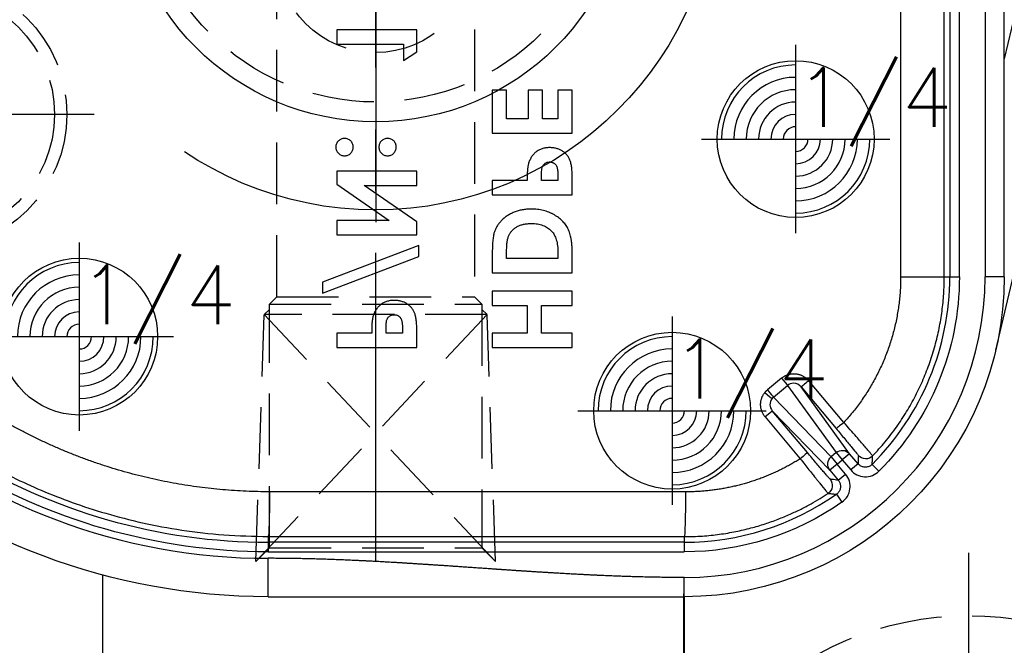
# Model space of a CAD drawing. Extents: x 2651 to 11825, y -3833 to 1075.
# Tile 385 of 656: x 4218 to 4258, y 624 to 649. Entities that reach past the tile are written whole.
import ezdxf

# ---------------------------------------------------------------- set-up
doc = ezdxf.new("R2010")
doc.units = 0
doc.header["$LTSCALE"] = 10
for name, pattern in [('CENTER', [2, 1.25, -0.25, 0.25, -0.25]), ('CNSCEN', [17, 15, -1, 0, -1]), ('CNSHID', [4, 3, -1]), ('HIDDEN', [0.375, 0.25, -0.125])]:
    doc.linetypes.add(name, pattern=pattern)
doc.layers.get('0').update_dxf_attribs({"linetype": 'CONTINUOUS'})
doc.layers.get('Defpoints').update_dxf_attribs({"linetype": 'CONTINUOUS'})
for name, color, linetype in [('1', 7, 'CONTINUOUS'), ('9', 3, 'CONTINUOUS'), ('CEN', 1, 'CENTER'), ('COOL', 150, 'HIDDEN'), ('DIM', 3, 'CONTINUOUS'), ('HIDDEN', 6, 'HIDDEN'), ('PIN', 3, 'CONTINUOUS'), ('TEXT', 4, 'CONTINUOUS'), ('WL1-HL', 4, 'CNSHID'), ('WOR1-CL', 1, 'CNSCEN'), ('WOR1-DL', 7, 'CONTINUOUS')]:
    doc.layers.add(name, color=color, linetype=linetype)
doc.styles.add('china', font='txt')
doc.styles.get("Standard").update_dxf_attribs({"font": 'romans.shx'})
doc.dimstyles.new('MM& INCH5', dxfattribs={"dimtxt": 5, "dimasz": 2.5, "dimexe": 1, "dimexo": 0.5, "dimtad": 0, "dimrnd": 1.38778e-17, "dimzin": 9, "dimdsep": 46, "dimtxsty": 'Standard', "dimblk": 'CLOSED', "dimcen": 0, "dimclrd": 3, "dimclre": 3, "dimclrt": 3, "dimazin": 2, "dimtfac": 0.75, "dimtofl": 0, "dimtmove": 0, "dimatfit": 3, "dimfxl": 0, "dimtolj": 1, "dimarcsym": 0})

# ---------------------------------------------------------------- blocks, each defined once
blk = doc.blocks.new('DSD')
at = {"layer": '1', "color": 252, "linetype": 'Continuous'}
for p, q in [((472.133, 580.525), (472.133, 579.748)), ((488.973, 580.525), (488.973, 578.971)), ((488.973, 578.708), (472.133, 578.708)), ((472.133, 578.32), (472.133, 578.708)), ((472.133, 578.32), (488.973, 578.32)), ((472.133, 578.094), (472.133, 578.32)), ((488.973, 578.32), (488.973, 578.708)), ((488.973, 578.091), (488.973, 578.32)), ((488.973, 578.091), (472.133, 578.094)), ((465.974, 576.38), (465.751, 576.699)), ((472.085, 576.281), (488.925, 576.277)), ((465.899, 575.812), (465.601, 575.562)), ((465.601, 575.562), (465.943, 575.155)), ((466.241, 575.404), (465.899, 575.812)), ((464.252, 575.441), (464.527, 575.166)), ((465.1, 575.142), (465.397, 575.391)), ((465.1, 575.142), (465.442, 574.734)), ((465.739, 574.984), (465.397, 575.391)), ((465.943, 575.155), (465.739, 574.984)), ((465.943, 575.155), (466.241, 575.404)), ((466.191, 574.859), (465.943, 575.155)), ((468.569, 572.998), (466.241, 575.404)), ((465.442, 574.734), (465.739, 574.984)), ((465.442, 574.734), (467.404, 572.027)), ((465.987, 574.688), (465.739, 574.984)), ((465.987, 574.688), (466.191, 574.859)), ((466.191, 574.859), (468.527, 572.445)), ((468.857, 573.248), (467.438, 574.939)), ((467.958, 571.97), (465.987, 574.688)), ((467.15, 574.689), (468.569, 572.998)), ((467.404, 572.027), (465.984, 573.72)), ((465.676, 573.471), (467.096, 571.778)), ((468.527, 572.445), (467.958, 571.97)), ((468.196, 571.675), (468.765, 572.15)), ((459.179, 567.571), (459.956, 567.571)), ((459.956, 540.854), (459.956, 567.571)), ((460.995, 567.571), (460.995, 555.446)), ((461.384, 567.571), (460.995, 567.571)), ((461.384, 555.446), (461.384, 567.571)), ((461.608, 567.571), (461.384, 567.571)), ((463.374, 567.571), (461.608, 567.571)), ((463.374, 555.682), (463.374, 567.571))]:
    blk.add_line(p, q, dxfattribs=at)
at = {"layer": '1', "color": 7, "linetype": 'Continuous'}
for p, q in [((459.524, 570.543), (451.7, 537.342)), ((476.666, 570.436), (476.666, 569.855)), ((479.905, 570.436), (476.666, 570.436)), ((479.905, 569.855), (479.905, 570.436)), ((482.959, 570.436), (482.959, 569.788)), ((486.198, 570.436), (482.959, 570.436)), ((486.198, 569.855), (486.198, 570.436)), ((476.666, 569.855), (477.912, 569.855)), ((477.912, 569.855), (477.912, 568.734)), ((478.493, 568.734), (478.493, 569.855)), ((478.493, 569.855), (479.905, 569.855)), ((483.541, 569.672), (483.541, 569.855)), ((483.541, 569.855), (484.205, 569.855)), ((484.205, 569.855), (484.205, 569.649)), ((484.786, 569.855), (486.198, 569.855)), ((477.912, 568.734), (476.666, 568.734)), ((476.666, 568.734), (476.666, 568.153)), ((479.905, 568.734), (478.493, 568.734)), ((479.905, 568.153), (479.905, 568.734)), ((476.666, 568.153), (479.905, 568.153)), ((486.779, 568.236), (482.876, 566.746)), ((486.779, 567.795), (486.779, 568.236)), ((459.179, 567.571), (459.179, 540.854)), ((461.608, 567.571), (461.608, 555.669)), ((482.876, 566.305), (486.779, 567.795)), ((476.666, 567.405), (476.666, 566.673)), ((479.905, 567.405), (476.666, 567.405)), ((479.905, 566.662), (479.905, 567.405)), ((477.248, 566.824), (479.324, 566.824)), ((477.248, 566.602), (477.248, 566.824)), ((479.324, 566.824), (479.324, 566.52)), ((482.876, 566.746), (482.876, 566.305)), ((482.959, 565.869), (482.959, 565.346)), ((486.198, 565.869), (482.959, 565.869)), ((486.198, 565.288), (486.198, 565.869)), ((482.959, 565.346), (485.091, 563.876)), ((486.198, 563.822), (484.073, 565.288)), ((484.073, 565.288), (486.198, 565.288)), ((476.666, 564.25), (476.666, 563.601)), ((479.905, 564.25), (476.666, 564.25)), ((479.905, 563.669), (479.905, 564.25)), ((477.248, 563.486), (477.248, 563.669)), ((477.248, 563.669), (477.912, 563.669)), ((477.912, 563.669), (477.912, 563.463)), ((478.493, 563.669), (479.905, 563.669)), ((485.091, 563.876), (482.959, 563.876)), ((482.959, 563.876), (482.959, 563.295)), ((486.198, 563.295), (486.198, 563.822)), ((482.959, 563.295), (486.198, 563.295)), ((476.666, 561.759), (476.666, 560.015)), ((479.905, 561.759), (476.666, 561.759)), ((479.905, 560.015), (479.905, 561.759)), ((477.248, 560.015), (477.248, 561.177)), ((477.248, 561.177), (477.871, 561.177)), ((477.871, 561.177), (477.871, 560.015)), ((478.452, 560.015), (478.452, 561.177)), ((478.452, 561.177), (479.324, 561.177)), ((479.324, 561.177), (479.324, 560.015)), ((476.666, 560.015), (477.248, 560.015)), ((477.871, 560.015), (478.452, 560.015)), ((479.324, 560.015), (479.905, 560.015)), ((483.499, 558.811), (482.959, 558.464)), ((483.499, 558.147), (483.499, 558.811)), ((456.588, 547.764), (459.179, 558.751)), ((482.959, 558.464), (482.959, 557.565)), ((486.198, 558.147), (483.499, 558.147)), ((486.198, 557.565), (486.198, 558.147)), ((482.959, 557.565), (486.198, 557.565))]:
    blk.add_line(p, q, dxfattribs=at)
at = {"layer": '1', "color": 110, "linetype": 'Continuous'}
blk.add_line((459.956, 540.854), (459.956, 567.571), dxfattribs=at)
at = {"layer": '1', "color": 7, "linetype": 'Continuous', "extrusion": (0, 0, -1)}
for centre, radius, start, end in [((-472.133, 567.571), 12.954, 0, 90), ((-488.973, 554.617), 25.908, 90, 171.2121)]:
    blk.add_arc(centre, radius, start, end, dxfattribs=at)
at = {"layer": '1', "color": 110, "linetype": 'Continuous'}
for centre, radius, start, end in [((472.133, 567.571), 12.177, 90, 180), ((488.973, 554.617), 24.354, 8.7879, 90)]:
    blk.add_arc(centre, radius, start, end, dxfattribs=at)
at = {"layer": '1', "color": 252, "linetype": 'Continuous'}
for centre, radius, start, end in [((472.133, 567.571), 12.177, 90, 180), ((488.973, 554.617), 24.354, 8.7879, 90), ((472.133, 567.571), 10.748, 90, 124.96), ((488.973, 554.617), 23.702, 58.1066, 90), ((472.133, 567.571), 10.748, 135.04, 180)]:
    blk.add_arc(centre, radius, start, end, dxfattribs=at)
at = {"layer": '1', "color": 252, "linetype": 'Continuous', "extrusion": (0, 0, -1)}
for centre, radius, start, end in [((-472.133, 567.571), 11.137, 55.04, 90), ((-488.973, 554.617), 24.091, 90, 121.8934), ((-472.133, 567.571), 11.137, 0, 44.96)]:
    blk.add_arc(centre, radius, start, end, dxfattribs=at)
for centre, major_axis, ratio, start_param, end_param in [((472.133, 576.281), (0, -1.814), 0.026177, 1.57079, 3.132863), ((488.973, 576.277), (0, -1.814), 0.026177, 1.57079, 3.132863), ((466.528, 576.016), (0.056, 0.385), 0.999914, 3.870947, 5.55383), ((465.943, 575.155), (-0.279, -0.27), 0.992489, 3.212987, 4.782718), ((464.789, 574.558), (0.388, -0.012), 0.999914, 3.870966, 5.553812), ((465.739, 574.984), (-0.315, -0.228), 0.992489, 4.64206, 6.211791), ((467.448, 574.939), (0.298, 0.25), 0.016833, 3.150321, 4.692337), ((465.686, 573.471), (0.298, 0.25), 0.016827, 4.692332, 6.274457), ((468.867, 573.248), (-0.298, -0.25), 0.016833, 0.008728, 1.550745), ((468.775, 572.15), (-0.249, 0.298), 0.020097, 4.729166, 6.160824), ((468.885, 572.263), (-0.305, 0.241), 0.01625, 4.732916, 6.16162), ((467.106, 571.778), (0.298, 0.25), 0.016827, 4.692332, 6.274457), ((468.206, 571.675), (-0.249, 0.298), 0.020097, 4.729166, 6.160824)]:
    blk.add_ellipse(centre, major_axis=major_axis, ratio=ratio, start_param=start_param, end_param=end_param, dxfattribs=at)
at = {"layer": '1', "color": 7, "linetype": 'Continuous'}
blk.add_open_spline([(488.973, 580.525), (483.359, 580.525), (477.746, 580.525), (472.133, 580.525)], degree=3, dxfattribs=at)
at = {"layer": '1', "color": 110, "linetype": 'Continuous'}
blk.add_open_spline([(472.133, 579.748), (473.135, 579.748), (474.238, 579.715), (475.219, 579.685), (476.343, 579.627), (477.278, 579.578), (478.448, 579.502), (478.915, 579.472), (479.5, 579.432), (479.851, 579.408), (480.553, 579.36), (481.254, 579.311), (481.605, 579.287), (482.189, 579.247), (482.658, 579.217), (483.827, 579.141), (484.763, 579.092), (485.885, 579.034), (486.868, 579.004), (487.97, 578.971), (488.973, 578.971)], degree=2, knots=[0, 0, 0, 0.125, 0.125, 0.25, 0.25, 0.375, 0.375, 0.4375, 0.4375, 0.5, 0.5, 0.5625, 0.5625, 0.625, 0.625, 0.75, 0.75, 0.875, 0.875, 1, 1, 1], dxfattribs=at)
at = {"layer": '1', "color": 252, "linetype": 'Continuous'}
for points in [[(472.133, 579.748), (477.746, 579.748), (483.359, 578.971), (488.973, 578.971)], [(467.404, 572.027), (467.479, 571.938), (467.593, 571.883), (467.708, 571.882)], [(467.708, 571.882), (467.799, 571.881), (467.889, 571.912), (467.958, 571.97)]]:
    blk.add_open_spline(points, degree=3, dxfattribs=at)
for points, knots in [([(472.133, 578.094), (471.888, 578.09), (471.41, 578.08), (470.714, 578.005), (470.058, 577.895), (469.444, 577.752), (468.873, 577.583), (468.345, 577.395), (467.859, 577.193), (467.415, 576.983), (467.012, 576.769), (466.647, 576.557), (466.421, 576.41), (466.313, 576.34)], [0, 0, 0, 0, 0.119039, 0.232454, 0.340243, 0.442407, 0.538944, 0.629855, 0.71514, 0.794797, 0.868826, 0.937227, 1, 1, 1, 1]), ([(501.259, 574.615), (500.953, 574.798), (500.314, 575.179), (499.283, 575.713), (498.144, 576.236), (496.891, 576.727), (495.524, 577.173), (494.043, 577.554), (492.449, 577.849), (490.746, 578.051), (489.574, 578.077), (488.973, 578.091)], [0, 0, 0, 0, 0.082708, 0.172517, 0.269427, 0.373438, 0.484549, 0.602761, 0.728074, 0.860487, 1, 1, 1, 1]), ([(465.751, 576.699), (465.662, 576.637), (465.588, 576.557), (465.476, 576.374), (465.44, 576.27), (465.412, 576.058), (465.42, 575.948), (465.48, 575.742), (465.531, 575.645), (465.601, 575.562)], [0, 0, 0, 0, 0.25, 0.25, 0.5, 0.5, 0.75, 0.75, 1, 1, 1, 1]), ([(465.899, 575.812), (465.875, 575.845), (465.827, 575.915), (465.801, 576.046), (465.818, 576.18), (465.878, 576.299), (465.943, 576.354), (465.974, 576.38)], [0, 0, 0, 0, 0.188754, 0.394177, 0.605822, 0.811245, 1, 1, 1, 1]), ([(466.314, 576.34), (466.309, 576.34), (466.305, 576.341), (466.289, 576.343), (466.275, 576.345), (466.206, 576.353), (466.152, 576.36), (466.08, 576.368), (466.064, 576.37), (466.023, 576.375), (465.998, 576.378), (465.974, 576.38)], [0, 0, 0, 0, 0.030224, 0.030224, 0.151118, 0.151118, 0.634697, 0.634697, 0.781436, 0.781436, 1, 1, 1, 1]), ([(467.438, 574.939), (467.376, 575.017), (467.257, 575.168), (467.092, 575.376), (466.953, 575.552), (466.84, 575.692), (466.754, 575.798), (466.693, 575.873), (466.553, 576.045), (466.369, 576.277), (466.331, 576.319), (466.313, 576.34)], [0, 0, 0, 0, 0.106887, 0.205186, 0.292302, 0.366385, 0.426275, 0.471358, 0.501372, 0.75478, 1, 1, 1, 1]), ([(465.397, 575.391), (465.328, 575.474), (465.242, 575.542), (465.049, 575.636), (464.942, 575.664), (464.729, 575.673), (464.62, 575.655), (464.42, 575.577), (464.329, 575.518), (464.252, 575.441)], [0, 0, 0, 0, 0.25, 0.25, 0.5, 0.5, 0.75, 0.75, 1, 1, 1, 1]), ([(465.899, 575.812), (465.987, 575.8), (466.076, 575.788), (466.187, 575.773), (466.208, 575.769), (466.23, 575.766)], [0, 0, 0, 0, 0.805738, 0.805738, 1, 1, 1, 1]), ([(466.229, 575.766), (466.234, 575.766), (466.258, 575.738), (466.329, 575.656), (466.358, 575.623), (466.425, 575.545), (466.464, 575.5), (466.591, 575.351), (466.693, 575.231), (466.912, 574.973), (467.03, 574.832), (467.15, 574.689)], [0, 0, 0, 0, 0.25, 0.25, 0.375, 0.375, 0.5, 0.5, 0.75, 0.75, 1, 1, 1, 1]), ([(464.527, 575.168), (464.527, 575.163), (464.526, 575.158), (464.525, 575.143), (464.525, 575.129), (464.521, 575.061), (464.517, 575.006), (464.512, 574.909), (464.51, 574.868), (464.508, 574.826)], [0, 0, 0, 0, 0.03027, 0.03027, 0.151349, 0.151349, 0.635664, 0.635664, 1, 1, 1, 1]), ([(464.527, 575.166), (464.558, 575.192), (464.623, 575.247), (464.751, 575.285), (464.886, 575.279), (465.01, 575.23), (465.071, 575.17), (465.1, 575.142)], [0, 0, 0, 0, 0.188755, 0.394179, 0.605823, 0.811246, 1, 1, 1, 1]), ([(465.087, 574.808), (465.09, 574.896), (465.093, 574.984), (465.098, 575.095), (465.099, 575.118), (465.1, 575.142)], [0, 0, 0, 0, 0.789513, 0.789513, 1, 1, 1, 1]), ([(464.508, 574.826), (464.337, 574.638), (463.996, 574.265), (463.54, 573.663), (463.128, 573.038), (462.766, 572.391), (462.453, 571.726), (462.189, 571.047), (461.975, 570.358), (461.809, 569.663), (461.693, 568.965), (461.621, 568.268), (461.612, 567.803), (461.608, 567.571)], [0, 0, 0, 0, 0.095127, 0.18941, 0.28285, 0.375445, 0.467198, 0.558107, 0.648172, 0.737394, 0.825772, 0.913308, 1, 1, 1, 1]), ([(464.508, 574.826), (464.51, 574.821), (464.515, 574.812), (464.559, 574.758), (464.629, 574.674), (464.725, 574.561), (464.891, 574.368), (465.191, 574.017), (465.501, 573.667), (465.676, 573.471)], [0, 0, 0, 0, 0.099069, 0.200049, 0.301625, 0.402428, 0.501142, 0.719432, 1, 1, 1, 1]), ([(465.984, 573.72), (465.864, 573.862), (465.748, 574.001), (465.585, 574.197), (465.534, 574.259), (465.437, 574.376), (465.391, 574.432), (465.267, 574.582), (465.2, 574.664), (465.111, 574.775), (465.087, 574.804), (465.087, 574.809)], [0, 0, 0, 0, 0.25, 0.25, 0.375, 0.375, 0.5, 0.5, 0.75, 0.75, 1, 1, 1, 1]), ([(468.582, 572.502), (468.637, 572.571), (468.667, 572.66), (468.662, 572.839), (468.628, 572.928), (468.569, 572.998)], [0, 0, 0, 0, 0.5, 0.5, 1, 1, 1, 1])]:
    blk.add_open_spline(points, degree=3, knots=knots, dxfattribs=at)
at = {"layer": '1', "color": 7, "linetype": 'Continuous'}
for points, weights in [([(467.438, 574.939), (468.838, 575.822), (470.429, 576.281), (472.085, 576.281)], [1, 0.973777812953, 0.973777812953, 1]), ([(488.925, 576.277), (492.78, 576.276), (496.501, 575.27), (499.831, 573.329)], [1, 0.976931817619, 0.976931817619, 1]), ([(463.374, 567.571), (463.374, 569.783), (464.178, 571.844), (465.676, 573.471)], [1, 0.954385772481, 0.954385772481, 1]), ([(468.527, 572.445), (468.547, 572.462), (468.566, 572.481), (468.582, 572.502)], [1, 0.996550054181, 0.996550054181, 1])]:
    blk.add_rational_spline(points, weights, degree=3, dxfattribs=at)
at = {"layer": '1', "color": 252, "linetype": 'Continuous'}
for points, weights in [([(468.857, 573.248), (469.107, 572.95), (469.114, 572.564), (468.875, 572.263)], [1, 0.850418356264, 0.850418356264, 1]), ([(468.875, 572.263), (468.842, 572.221), (468.805, 572.184), (468.765, 572.15)], [1, 0.996550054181, 0.996550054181, 1]), ([(468.196, 571.675), (467.846, 571.383), (467.391, 571.426), (467.096, 571.778)], [1, 0.80498879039, 0.80498879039, 1])]:
    blk.add_rational_spline(points, weights, degree=3, dxfattribs=at)
at = {"layer": '1', "color": 7, "linetype": 'Continuous'}
for points, knots in [([(482.959, 569.788), (482.96, 569.745), (482.96, 569.663), (482.964, 569.545), (482.972, 569.437), (482.982, 569.337), (482.996, 569.247), (483.012, 569.165), (483.031, 569.093), (483.054, 569.029), (483.081, 568.971), (483.109, 568.917), (483.144, 568.867), (483.18, 568.819), (483.221, 568.775), (483.265, 568.733), (483.313, 568.695), (483.365, 568.66), (483.42, 568.628), (483.478, 568.601), (483.538, 568.578), (483.601, 568.559), (483.667, 568.544), (483.735, 568.534), (483.807, 568.527), (483.855, 568.527), (483.879, 568.526)], [0, 0, 0, 0, 0.070781, 0.136552, 0.197012, 0.252923, 0.303687, 0.349719, 0.39124, 0.428479, 0.463057, 0.49715, 0.531002, 0.564226, 0.597701, 0.631421, 0.665597, 0.700451, 0.735881, 0.771092, 0.806975, 0.843534, 0.88094, 0.919294, 0.95918, 1, 1, 1, 1]), ([(483.605, 569.26), (483.6, 569.27), (483.589, 569.292), (483.576, 569.329), (483.565, 569.372), (483.556, 569.421), (483.549, 569.475), (483.544, 569.536), (483.542, 569.602), (483.541, 569.648), (483.541, 569.672)], [0, 0, 0, 0, 0.082101, 0.173825, 0.278953, 0.396639, 0.527316, 0.671298, 0.828754, 1, 1, 1, 1]), ([(484.205, 569.649), (484.205, 569.612), (484.204, 569.543), (484.198, 569.449), (484.188, 569.373), (484.175, 569.314), (484.154, 569.267), (484.129, 569.226), (484.099, 569.191), (484.063, 569.161), (484.023, 569.137), (483.978, 569.12), (483.93, 569.109), (483.896, 569.108), (483.879, 569.108)], [0, 0, 0, 0, 0.15516, 0.285496, 0.390503, 0.470975, 0.538446, 0.603655, 0.666587, 0.730199, 0.794945, 0.860228, 0.928121, 1, 1, 1, 1]), ([(484.737, 569.195), (484.741, 569.212), (484.75, 569.248), (484.759, 569.307), (484.767, 569.376), (484.775, 569.454), (484.78, 569.541), (484.783, 569.637), (484.786, 569.743), (484.786, 569.817), (484.786, 569.855)], [0, 0, 0, 0, 0.077373, 0.167614, 0.272108, 0.390016, 0.521363, 0.667272, 0.82681, 1, 1, 1, 1]), ([(483.879, 569.108), (483.863, 569.108), (483.834, 569.109), (483.792, 569.116), (483.752, 569.128), (483.716, 569.145), (483.683, 569.167), (483.653, 569.193), (483.626, 569.224), (483.612, 569.248), (483.605, 569.26)], [0, 0, 0, 0, 0.137788, 0.267341, 0.390444, 0.511778, 0.629509, 0.747829, 0.871885, 1, 1, 1, 1]), ([(483.879, 568.526), (483.906, 568.527), (483.96, 568.528), (484.037, 568.536), (484.112, 568.551), (484.183, 568.57), (484.25, 568.596), (484.315, 568.626), (484.375, 568.664), (484.431, 568.706), (484.485, 568.753), (484.533, 568.804), (484.578, 568.86), (484.618, 568.919), (484.654, 568.982), (484.687, 569.049), (484.715, 569.12), (484.73, 569.17), (484.737, 569.195)], [0, 0, 0, 0, 0.068875, 0.135349, 0.199289, 0.26155, 0.322915, 0.382772, 0.442844, 0.502652, 0.562749, 0.62274, 0.682687, 0.743329, 0.805013, 0.868067, 0.933111, 1, 1, 1, 1]), ([(476.666, 566.673), (476.667, 566.616), (476.668, 566.505), (476.676, 566.346), (476.69, 566.197), (476.708, 566.059), (476.732, 565.933), (476.763, 565.818), (476.798, 565.715), (476.84, 565.622), (476.888, 565.536), (476.942, 565.455), (477.003, 565.379), (477.071, 565.306), (477.146, 565.237), (477.227, 565.171), (477.316, 565.111), (477.411, 565.053), (477.511, 565), (477.616, 564.955), (477.725, 564.917), (477.838, 564.886), (477.955, 564.861), (478.077, 564.843), (478.203, 564.833), (478.288, 564.832), (478.331, 564.831)], [0, 0, 0, 0, 0.060148, 0.116267, 0.168654, 0.217399, 0.262434, 0.303933, 0.34226, 0.377441, 0.411406, 0.445398, 0.479766, 0.514584, 0.550214, 0.587001, 0.624663, 0.663615, 0.703456, 0.74345, 0.784013, 0.825133, 0.867265, 0.910306, 0.954424, 1, 1, 1, 1]), ([(477.507, 565.718), (477.486, 565.742), (477.443, 565.791), (477.391, 565.878), (477.346, 565.973), (477.31, 566.079), (477.282, 566.195), (477.262, 566.322), (477.25, 566.459), (477.248, 566.553), (477.248, 566.602)], [0, 0, 0, 0, 0.101663, 0.207636, 0.318745, 0.43668, 0.563507, 0.698681, 0.844447, 1, 1, 1, 1]), ([(479.324, 566.52), (479.324, 566.484), (479.323, 566.415), (479.317, 566.315), (479.311, 566.222), (479.3, 566.137), (479.287, 566.059), (479.269, 565.99), (479.25, 565.927), (479.226, 565.872), (479.199, 565.821), (479.168, 565.775), (479.133, 565.729), (479.093, 565.687), (479.049, 565.646), (479.002, 565.609), (478.95, 565.573), (478.894, 565.54), (478.834, 565.51), (478.77, 565.483), (478.704, 565.461), (478.634, 565.443), (478.56, 565.43), (478.483, 565.419), (478.403, 565.414), (478.348, 565.413), (478.321, 565.412)], [0, 0, 0, 0, 0.062615, 0.120429, 0.174199, 0.223725, 0.269028, 0.310765, 0.348115, 0.382378, 0.414753, 0.447195, 0.480045, 0.513739, 0.547963, 0.582918, 0.619315, 0.657124, 0.695687, 0.735514, 0.775823, 0.817652, 0.860743, 0.905387, 0.951998, 1, 1, 1, 1]), ([(478.331, 564.831), (478.392, 564.833), (478.512, 564.835), (478.689, 564.859), (478.858, 564.898), (479.018, 564.953), (479.169, 565.02), (479.306, 565.101), (479.431, 565.194), (479.541, 565.297), (479.636, 565.409), (479.717, 565.526), (479.781, 565.648), (479.821, 565.756), (479.846, 565.849), (479.861, 565.931), (479.875, 566.024), (479.886, 566.129), (479.895, 566.245), (479.9, 566.374), (479.904, 566.514), (479.905, 566.611), (479.905, 566.662)], [0, 0, 0, 0, 0.065773, 0.129478, 0.19143, 0.252446, 0.311787, 0.368818, 0.424092, 0.478492, 0.531394, 0.582004, 0.631201, 0.679503, 0.705561, 0.735222, 0.769132, 0.806858, 0.84893, 0.895117, 0.94547, 1, 1, 1, 1]), ([(478.321, 565.412), (478.278, 565.413), (478.196, 565.415), (478.075, 565.429), (477.962, 565.453), (477.856, 565.487), (477.757, 565.529), (477.666, 565.583), (477.581, 565.645), (477.532, 565.694), (477.507, 565.718)], [0, 0, 0, 0, 0.142277, 0.277429, 0.406477, 0.530595, 0.650143, 0.766851, 0.883502, 1, 1, 1, 1]), ([(476.666, 563.601), (476.667, 563.559), (476.667, 563.477), (476.671, 563.359), (476.679, 563.25), (476.689, 563.151), (476.703, 563.06), (476.719, 562.979), (476.738, 562.907), (476.761, 562.843), (476.788, 562.785), (476.817, 562.731), (476.851, 562.681), (476.887, 562.632), (476.928, 562.589), (476.972, 562.547), (477.021, 562.508), (477.072, 562.474), (477.127, 562.442), (477.185, 562.414), (477.245, 562.392), (477.308, 562.373), (477.374, 562.358), (477.443, 562.348), (477.514, 562.341), (477.562, 562.34), (477.586, 562.34)], [0, 0, 0, 0, 0.070781, 0.136552, 0.197012, 0.252923, 0.303687, 0.349719, 0.39124, 0.428479, 0.463057, 0.49715, 0.531002, 0.564226, 0.597701, 0.631421, 0.665597, 0.700451, 0.735881, 0.771092, 0.806975, 0.843534, 0.88094, 0.919294, 0.95918, 1, 1, 1, 1]), ([(478.444, 563.009), (478.448, 563.025), (478.457, 563.061), (478.466, 563.121), (478.475, 563.19), (478.482, 563.267), (478.487, 563.355), (478.49, 563.451), (478.493, 563.557), (478.493, 563.63), (478.493, 563.669)], [0, 0, 0, 0, 0.077373, 0.167614, 0.272108, 0.390016, 0.521363, 0.667272, 0.82681, 1, 1, 1, 1]), ([(477.312, 563.074), (477.307, 563.084), (477.296, 563.106), (477.283, 563.143), (477.272, 563.186), (477.263, 563.234), (477.256, 563.289), (477.251, 563.349), (477.249, 563.416), (477.248, 563.462), (477.248, 563.486)], [0, 0, 0, 0, 0.082101, 0.173825, 0.278953, 0.396639, 0.527316, 0.671298, 0.828754, 1, 1, 1, 1]), ([(477.912, 563.463), (477.912, 563.426), (477.911, 563.357), (477.905, 563.263), (477.895, 563.187), (477.882, 563.127), (477.861, 563.08), (477.836, 563.04), (477.806, 563.005), (477.771, 562.975), (477.73, 562.95), (477.685, 562.934), (477.637, 562.923), (477.603, 562.922), (477.586, 562.921)], [0, 0, 0, 0, 0.15516, 0.285496, 0.390503, 0.470975, 0.538446, 0.603655, 0.666587, 0.730199, 0.794945, 0.860228, 0.928121, 1, 1, 1, 1]), ([(477.586, 562.921), (477.571, 562.922), (477.541, 562.923), (477.499, 562.93), (477.459, 562.942), (477.423, 562.958), (477.39, 562.98), (477.36, 563.007), (477.333, 563.038), (477.319, 563.062), (477.312, 563.074)], [0, 0, 0, 0, 0.137788, 0.267341, 0.390444, 0.511778, 0.629509, 0.747829, 0.871885, 1, 1, 1, 1]), ([(477.586, 562.34), (477.613, 562.34), (477.667, 562.341), (477.745, 562.35), (477.819, 562.364), (477.89, 562.383), (477.957, 562.41), (478.022, 562.44), (478.082, 562.477), (478.138, 562.52), (478.192, 562.566), (478.24, 562.618), (478.285, 562.673), (478.325, 562.732), (478.361, 562.795), (478.394, 562.863), (478.422, 562.934), (478.437, 562.984), (478.444, 563.009)], [0, 0, 0, 0, 0.068875, 0.135349, 0.199289, 0.26155, 0.322915, 0.382772, 0.442844, 0.502652, 0.562749, 0.62274, 0.682687, 0.743329, 0.805013, 0.868067, 0.933111, 1, 1, 1, 1]), ([(484.144, 562.672), (484.12, 562.671), (484.074, 562.669), (484.007, 562.648), (483.946, 562.616), (483.892, 562.57), (483.847, 562.517), (483.814, 562.456), (483.793, 562.389), (483.791, 562.343), (483.79, 562.319)], [0, 0, 0, 0, 0.12783, 0.250877, 0.372608, 0.500305, 0.628002, 0.750286, 0.873333, 1, 1, 1, 1]), ([(484.496, 562.319), (484.494, 562.343), (484.492, 562.389), (484.472, 562.455), (484.439, 562.517), (484.395, 562.57), (484.342, 562.616), (484.28, 562.648), (484.214, 562.669), (484.168, 562.671), (484.144, 562.672)], [0, 0, 0, 0, 0.127088, 0.250543, 0.372679, 0.500053, 0.627277, 0.749413, 0.871745, 1, 1, 1, 1]), ([(485.885, 562.672), (485.861, 562.671), (485.815, 562.669), (485.749, 562.648), (485.688, 562.616), (485.635, 562.57), (485.59, 562.516), (485.556, 562.456), (485.537, 562.389), (485.535, 562.343), (485.534, 562.319)], [0, 0, 0, 0, 0.128226, 0.250531, 0.372639, 0.499833, 0.627179, 0.749842, 0.87294, 1, 1, 1, 1]), ([(486.239, 562.319), (486.238, 562.343), (486.236, 562.389), (486.216, 562.456), (486.182, 562.517), (486.137, 562.57), (486.083, 562.616), (486.022, 562.648), (485.955, 562.669), (485.909, 562.671), (485.885, 562.672)], [0, 0, 0, 0, 0.126678, 0.249735, 0.372031, 0.499739, 0.627447, 0.750221, 0.872159, 1, 1, 1, 1]), ([(483.79, 562.319), (483.791, 562.296), (483.793, 562.249), (483.813, 562.183), (483.847, 562.122), (483.892, 562.069), (483.946, 562.023), (484.007, 561.99), (484.074, 561.97), (484.12, 561.968), (484.144, 561.966)], [0, 0, 0, 0, 0.126727, 0.249831, 0.371148, 0.498906, 0.626663, 0.749005, 0.872109, 1, 1, 1, 1]), ([(484.144, 561.966), (484.167, 561.967), (484.213, 561.97), (484.279, 561.99), (484.339, 562.023), (484.393, 562.069), (484.438, 562.122), (484.472, 562.183), (484.492, 562.249), (484.494, 562.296), (484.496, 562.319)], [0, 0, 0, 0, 0.12614, 0.24756, 0.370463, 0.498806, 0.627149, 0.749023, 0.872692, 1, 1, 1, 1]), ([(485.534, 562.319), (485.535, 562.296), (485.537, 562.25), (485.556, 562.183), (485.59, 562.123), (485.635, 562.069), (485.688, 562.023), (485.749, 561.99), (485.815, 561.97), (485.861, 561.967), (485.885, 561.966)], [0, 0, 0, 0, 0.12712, 0.250277, 0.371969, 0.499375, 0.62663, 0.749351, 0.871713, 1, 1, 1, 1]), ([(485.885, 561.966), (485.909, 561.967), (485.955, 561.97), (486.022, 561.99), (486.083, 562.023), (486.137, 562.069), (486.182, 562.122), (486.216, 562.183), (486.236, 562.249), (486.238, 562.296), (486.239, 562.319)], [0, 0, 0, 0, 0.127902, 0.249898, 0.37328, 0.501049, 0.628817, 0.750146, 0.873261, 1, 1, 1, 1])]:
    blk.add_open_spline(points, degree=3, knots=knots, dxfattribs=at)
blk = doc.blocks.new('A$C3FB17615')
at = {"layer": 'CEN'}
for p, q in [((0, 15.24), (0, -15.24)), ((-15.24, 0), (15.24, 0))]:
    blk.add_line(p, q, dxfattribs=at)
at = {"layer": 'HIDDEN', "color": 110}
blk.add_circle((0, 0), 12.7, dxfattribs=at)
at = {"layer": 'TEXT'}
blk.add_text('ST', height=3, dxfattribs=at).set_placement((1.796, 3.362))
blk = doc.blocks.new('*D116')
at = {"layer": 'Defpoints', "color": 0}
for p in [(4278.684, 927.642), (4278.684, 906.842), (4171.684, 387.642)]:
    blk.add_point(p, dxfattribs=at)
at = {"layer": 'DIM', "color": 3, "lineweight": -2}
blk.add_line((4278.684, 907.342), (4278.684, 927.642), dxfattribs=at)
at = {"layer": 'DIM', "color": 3, "insert": (4278.684, 950.648), "char_height": 5, "attachment_point": 5, "rotation": 90}
blk.add_mtext('\\A1;107 [4.213]', dxfattribs=at)
blk = doc.blocks.new('_Closed')
at = {"color": 0, "linetype": 'ByBlock', "lineweight": -2}
for p, q in [((-1, 0.167), (0, 0)), ((-1, 0.167), (-1, -0.167)), ((0, 0), (-1, -0.167)), ((0, 0), (-1, 0))]:
    blk.add_line(p, q, dxfattribs=at)
blk = doc.blocks.new('*D117')
at = {"layer": 'Defpoints', "color": 0}
for p in [(4291.684, 927.642), (4291.684, 912.642), (4171.684, 387.642)]:
    blk.add_point(p, dxfattribs=at)
at = {"layer": 'DIM', "color": 3, "lineweight": -2}
blk.add_line((4291.684, 913.142), (4291.684, 927.642), dxfattribs=at)
at = {"layer": 'DIM', "color": 3, "insert": (4291.684, 950.648), "char_height": 5, "attachment_point": 5, "rotation": 90}
blk.add_mtext('\\A1;120 [4.724]', dxfattribs=at)
blk = doc.blocks.new('*D118')
at = {"layer": 'Defpoints', "color": 0}
for p in [(4368.684, 927.642), (4368.684, 892.822), (4171.684, 387.642)]:
    blk.add_point(p, dxfattribs=at)
at = {"layer": 'DIM', "color": 3, "lineweight": -2}
blk.add_line((4368.684, 893.322), (4368.684, 927.642), dxfattribs=at)
at = {"layer": 'DIM', "color": 3, "insert": (4368.684, 950.648), "char_height": 5, "attachment_point": 5, "rotation": 90}
blk.add_mtext('\\A1;197 [7.756]', dxfattribs=at)
blk = doc.blocks.new('*D119')
at = {"layer": 'Defpoints', "color": 0}
for p in [(4376.684, 927.642), (4371.684, 807.17), (4171.684, 387.642)]:
    blk.add_point(p, dxfattribs=at)
at = {"layer": 'DIM', "color": 3, "lineweight": -2}
for p, q in [((4376.684, 922.642), (4376.684, 927.642)), ((4371.684, 917.642), (4376.684, 922.642)), ((4371.684, 807.67), (4371.684, 917.642))]:
    blk.add_line(p, q, dxfattribs=at)
at = {"layer": 'DIM', "color": 3, "insert": (4376.684, 951.005), "char_height": 5, "attachment_point": 5, "rotation": 90}
blk.add_mtext('\\A1;200 [7.874]', dxfattribs=at)
blk = doc.blocks.new('*D120')
at = {"layer": 'Defpoints', "color": 0}
for p in [(4411.684, 927.642), (4411.684, 912.642), (4171.684, 387.642)]:
    blk.add_point(p, dxfattribs=at)
at = {"layer": 'DIM', "color": 3, "lineweight": -2}
blk.add_line((4411.684, 913.142), (4411.684, 927.642), dxfattribs=at)
at = {"layer": 'DIM', "color": 3, "insert": (4411.684, 951.005), "char_height": 5, "attachment_point": 5, "rotation": 90}
blk.add_mtext('\\A1;240 [9.449]', dxfattribs=at)
blk = doc.blocks.new('*D121')
at = {"layer": 'Defpoints', "color": 0}
for p in [(4446.684, 927.642), (4446.684, 910.642), (4171.684, 387.642)]:
    blk.add_point(p, dxfattribs=at)
at = {"layer": 'DIM', "color": 3, "lineweight": -2}
blk.add_line((4446.684, 911.142), (4446.684, 927.642), dxfattribs=at)
at = {"layer": 'DIM', "color": 3, "insert": (4446.684, 953.386), "char_height": 5, "attachment_point": 5, "rotation": 90}
blk.add_mtext('\\A1;275 [10.827]', dxfattribs=at)
blk = doc.blocks.new('*D158')
at = {"layer": 'Defpoints', "color": 0}
for p in [(4247.884, 927.642), (4247.884, 766.102), (4171.684, 387.642)]:
    blk.add_point(p, dxfattribs=at)
at = {"layer": 'DIM', "color": 3, "lineweight": -2}
blk.add_line((4247.884, 766.602), (4247.884, 927.642), dxfattribs=at)
at = {"layer": 'DIM', "color": 3, "insert": (4247.884, 943.862), "char_height": 5, "attachment_point": 5, "rotation": 90}
blk.add_mtext('\\A1;76.2 [3]', dxfattribs=at)
blk = doc.blocks.new('*D159')
at = {"layer": 'Defpoints', "color": 0}
for p in [(4239.884, 927.642), (4246.684, 860.062), (4171.684, 387.642)]:
    blk.add_point(p, dxfattribs=at)
at = {"layer": 'DIM', "color": 3, "lineweight": -2}
for p, q in [((4239.884, 922.642), (4239.884, 927.642)), ((4246.684, 917.642), (4239.884, 922.642)), ((4246.684, 860.562), (4246.684, 917.642))]:
    blk.add_line(p, q, dxfattribs=at)
at = {"layer": 'DIM', "color": 3, "insert": (4239.884, 948.624), "char_height": 5, "attachment_point": 5, "rotation": 90}
blk.add_mtext('\\A1;75 [2.953]', dxfattribs=at)
blk = doc.blocks.new('*D160')
at = {"layer": 'Defpoints', "color": 0}
for p in [(4381.212, 797.642), (4473.321, 797.642), (4171.684, 387.642)]:
    blk.add_point(p, dxfattribs=at)
at = {"layer": 'DIM', "color": 3, "lineweight": -2}
blk.add_line((4381.712, 797.642), (4473.321, 797.642), dxfattribs=at)
at = {"layer": 'DIM', "color": 3, "insert": (4499.065, 797.642), "char_height": 5, "attachment_point": 5}
blk.add_mtext('\\A1;410 [16.142]', dxfattribs=at)
blk = doc.blocks.new('*D161')
at = {"layer": 'Defpoints', "color": 0}
for p in [(4274.104, 832.642), (4473.321, 832.642), (4171.684, 387.642)]:
    blk.add_point(p, dxfattribs=at)
at = {"layer": 'DIM', "color": 3, "lineweight": -2}
blk.add_line((4274.604, 832.642), (4473.321, 832.642), dxfattribs=at)
at = {"layer": 'DIM', "color": 3, "insert": (4496.684, 832.642), "char_height": 5, "attachment_point": 5}
blk.add_mtext('\\A1;445 [17.52]', dxfattribs=at)
blk = doc.blocks.new('*D162')
at = {"layer": 'Defpoints', "color": 0}
for p in [(4271.924, 879.642), (4485.526, 879.642), (4171.684, 387.642)]:
    blk.add_point(p, dxfattribs=at)
at = {"layer": 'DIM', "color": 3, "lineweight": -2}
blk.add_line((4272.424, 879.642), (4485.526, 879.642), dxfattribs=at)
at = {"layer": 'DIM', "color": 3, "insert": (4508.889, 879.642), "char_height": 5, "attachment_point": 5}
blk.add_mtext('\\A1;492 [19.37]', dxfattribs=at)
blk = doc.blocks.new('*D163')
at = {"layer": 'Defpoints', "color": 0}
for p in [(4285.884, 899.642), (4485.526, 899.642), (4171.684, 387.642)]:
    blk.add_point(p, dxfattribs=at)
at = {"layer": 'DIM', "color": 3, "lineweight": -2}
blk.add_line((4286.384, 899.642), (4485.526, 899.642), dxfattribs=at)
at = {"layer": 'DIM', "color": 3, "insert": (4511.27, 899.642), "char_height": 5, "attachment_point": 5}
blk.add_mtext('\\A1;512 [20.157]', dxfattribs=at)
blk = doc.blocks.new('*D164')
at = {"layer": 'Defpoints', "color": 0}
for p in [(4266.934, 743.242), (4473.321, 743.242), (4171.684, 387.642)]:
    blk.add_point(p, dxfattribs=at)
at = {"layer": 'DIM', "color": 3, "lineweight": -2}
blk.add_line((4267.434, 743.242), (4473.321, 743.242), dxfattribs=at)
at = {"layer": 'DIM', "color": 3, "insert": (4494.303, 743.242), "char_height": 5, "attachment_point": 5}
blk.add_mtext('\\A1;355.6 [14]', dxfattribs=at)
blk = doc.blocks.new('*D165')
at = {"layer": 'Defpoints', "color": 0}
for p in [(4446.684, 762.642), (4473.321, 762.642), (4171.684, 387.642)]:
    blk.add_point(p, dxfattribs=at)
at = {"layer": 'DIM', "color": 3, "lineweight": -2}
blk.add_line((4447.184, 762.642), (4473.321, 762.642), dxfattribs=at)
at = {"layer": 'DIM', "color": 3, "insert": (4499.065, 762.642), "char_height": 5, "attachment_point": 5}
blk.add_mtext('\\A1;375 [14.764]', dxfattribs=at)
blk = doc.blocks.new('*D166')
at = {"layer": 'Defpoints', "color": 0}
for p in [(4446.684, 719.642), (4473.321, 719.642), (4171.684, 387.642)]:
    blk.add_point(p, dxfattribs=at)
at = {"layer": 'DIM', "color": 3, "lineweight": -2}
blk.add_line((4447.184, 719.642), (4473.321, 719.642), dxfattribs=at)
at = {"layer": 'DIM', "color": 3, "insert": (4499.065, 719.642), "char_height": 5, "attachment_point": 5}
blk.add_mtext('\\A1;332 [13.071]', dxfattribs=at)
blk = doc.blocks.new('*D170')
at = {"layer": 'Defpoints', "color": 0}
for p in [(4446.684, 655.642), (4473.321, 655.642), (4171.684, 387.642)]:
    blk.add_point(p, dxfattribs=at)
at = {"layer": 'DIM', "color": 3, "lineweight": -2}
blk.add_line((4447.184, 655.642), (4473.321, 655.642), dxfattribs=at)
at = {"layer": 'DIM', "color": 3, "insert": (4499.065, 655.642), "char_height": 5, "attachment_point": 5}
blk.add_mtext('\\A1;268 [10.551]', dxfattribs=at)
blk = doc.blocks.new('*D190')
at = {"layer": 'Defpoints', "color": 0}
for p in [(4401.864, 859.642), (4485.526, 859.642), (4171.684, 387.642)]:
    blk.add_point(p, dxfattribs=at)
at = {"layer": 'DIM', "color": 3, "lineweight": -2}
blk.add_line((4402.364, 859.642), (4485.526, 859.642), dxfattribs=at)
at = {"layer": 'DIM', "color": 3, "insert": (4511.27, 859.642), "char_height": 5, "attachment_point": 5}
blk.add_mtext('\\A1;472 [18.583]', dxfattribs=at)
blk = doc.blocks.new('*U10', base_point=(1624.618, 1808.955))
for p, q in [((1624.618, 1811.842), (1622.118, 1810.399)), ((1627.118, 1810.398), (1624.618, 1811.842)), ((1622.118, 1810.399), (1622.118, 1807.512)), ((1627.118, 1807.511), (1627.118, 1810.398)), ((1622.118, 1807.512), (1624.618, 1806.068)), ((1624.618, 1806.068), (1627.118, 1807.511))]:
    blk.add_line(p, q)
for radius in [5.5, 5]:
    blk.add_circle((1624.618, 1808.955), radius)
at = {"layer": 'CEN'}
for p, q in [((1624.618, 1815.555), (1624.618, 1802.355)), ((1618.018, 1808.955), (1631.218, 1808.955))]:
    blk.add_line(p, q, dxfattribs=at)
blk = doc.blocks.new('*X8')
at = {"color": 0}
for p, q in [((745.423, 286.51), (747.026, 288.113)), ((745.479, 285.86), (747.676, 288.057)), ((745.698, 285.371), (748.165, 287.838)), ((769.614, 286.66), (771.046, 288.092)), ((769.624, 285.963), (771.743, 288.082)), ((769.819, 285.451), (772.255, 287.887)), ((746.025, 284.992), (748.544, 287.51)), ((770.129, 285.053), (772.653, 287.577)), ((746.455, 284.714), (748.822, 287.081)), ((770.539, 284.757), (772.949, 287.167)), ((771.067, 284.578), (773.128, 286.639)), ((747.01, 284.562), (748.974, 286.526)), ((771.802, 284.605), (773.101, 285.904)), ((747.817, 284.662), (748.874, 285.719))]:
    blk.add_line(p, q, dxfattribs=at)
blk = doc.blocks.new('117')
at = {"layer": 'WL1-HL'}
for centre, radius in [((254.95, 1693.104), 13.87), ((254.95, 1693.104), 10.3), ((242.865, 1693.104), 1.785), ((267.035, 1693.104), 1.785)]:
    blk.add_circle(centre, radius, dxfattribs=at)
at = {"layer": 'WOR1-CL'}
for p, q in [((254.95, 1707.474), (254.95, 1678.734)), ((269.32, 1693.104), (240.58, 1693.104))]:
    blk.add_line(p, q, dxfattribs=at)
at = {"layer": 'WL1-HL'}
blk.add_blockref('*X8', (-504.334, 1406.767), dxfattribs=at)
at = {"layer": '9', "style": 'china'}
blk.add_text('2-117', height=2, dxfattribs=at).set_placement((251.365, 1693.722))
at = {"layer": 'WOR1-DL', "style": 'china', "oblique": 20}
blk.add_text('ARRK', height=0.8, dxfattribs=at).set_placement((256.305, 1696.027))
blk = doc.blocks.new('A$C257357D5')
at = {"layer": 'COOL', "color": 1, "linetype": 'CENTER'}
blk.add_line((61, -60.106), (61, 35), dxfattribs=at)
at = {"layer": 'COOL'}
for points in [[(57, -49.388), (57, 32.691), (61, 35), (65, 32.691), (65, -49.388)], [(56.7, -49.688), (57, -49.388), (65, -49.388), (65.3, -49.688)], [(56.7, -59.556), (56.7, -49.688), (65.3, -49.688), (65.3, -59.556)], [(56.15, -60.106), (56.491, -50.106), (56.7, -49.897)], [(56.15, -60.106), (65.509, -50.106), (56.491, -50.106), (65.85, -60.106)], [(65.85, -60.106), (65.509, -50.106), (65.3, -49.897)], [(56.15, -60.106), (56.7, -59.556), (65.3, -59.556), (65.85, -60.106)]]:
    blk.add_lwpolyline(points, dxfattribs=at)
for centre, radius in [((61, -32), 9.5), ((61, -35.5), 4)]:
    blk.add_circle(centre, radius, dxfattribs=at)
blk.add_blockref('117', (-193.95, -1725.104), dxfattribs=at)
blk = doc.blocks.new('*U6', base_point=(965.4695, 1808.9548))
blk.add_circle((965.4695, 1808.9548), 0.5)
for radius, start, end in [(0.4724, 90, 180), (0.3937, 90, 180), (0.315, 90, 180), (0.2362, 90, 180), (0.1575, 90, 180), (0.0787, 90, 180), (0.0787, 270, 0), (0.1575, 270, 0), (0.2362, 270, 0), (0.315, 270, 0), (0.3937, 270, 0), (0.4724, 270, 0)]:
    blk.add_arc((965.4695, 1808.9548), radius, start, end)
at = {"layer": 'PIN'}
for p, q in [((965.4695, 1809.5548), (965.4695, 1808.3548)), ((964.8695, 1808.9548), (966.0695, 1808.9548))]:
    blk.add_line(p, q, dxfattribs=at)

msp = doc.modelspace()

# ---------------------------------------------------------------- linework, layer by layer
for p, q in [((4221.631, 626.993), (4221.631, 621.058)), ((4245.15, 626.231), (4245.15, 615.081)), ((4245.176, 626.111), (4245.176, 615.079))]:
    msp.add_line(p, q)

# ---------------------------------------------------------------- block references
at = {"layer": 'DIM', "rotation": 180}
msp.add_blockref('DSD', (4717.309, 1206.636), dxfattribs=at)
at = {"layer": 'DIM'}
msp.add_blockref('A$C257357D5', (4171.684, 687.642), dxfattribs=at)
at = {"layer": 'HIDDEN', "rotation": 180}
msp.add_blockref('*U10', (4214.684, 645.642), dxfattribs=at)
at = {"layer": 'PIN', "xscale": 6.35, "yscale": 6.35, "zscale": 6.35}
for p in [(4249.684, 644.642), (4220.684, 636.642), (4244.684, 633.642)]:
    msp.add_blockref('*U6', p, dxfattribs=at)
at = {"layer": 'TEXT'}
msp.add_blockref('A$C3FB17615', (4256.684, 612.642), dxfattribs=at)

# ---------------------------------------------------------------- texts
at = {"layer": 'PIN', "color": 4}
for p in [(4249.684, 645.142), (4220.684, 637.142), (4244.684, 634.142)]:
    msp.add_text('1/4', height=2.3813, dxfattribs=at).set_placement(p)

# ---------------------------------------------------------------- dimensions: what is measured, and where the dimension line sits
at = {"layer": 'DIM'}
for feature_location, offset, dtype, picture, middle in [((4446.684, 910.642), (0, 17), 1, '*D121', (4446.684, 953.386)), ((4371.684, 807.17), (5, 120.472), 1, '*D119', (4376.684, 951.005)), ((4411.684, 912.642), (0, 15), 1, '*D120', (4411.684, 951.005)), ((4278.684, 906.842), (0, 20.8), 1, '*D116', (4278.684, 950.648)), ((4291.684, 912.642), (0, 15), 1, '*D117', (4291.684, 950.648)), ((4368.684, 892.822), (0, 34.82), 1, '*D118', (4368.684, 950.648)), ((4246.684, 860.062), (-6.8, 67.58), 1, '*D159', (4239.884, 948.624)), ((4247.884, 766.102), (0, 161.54), 1, '*D158', (4247.884, 943.862)), ((4285.884, 899.642), (199.642, 0), 0, '*D163', (4511.27, 899.642)), ((4271.924, 879.642), (213.602, 0), 0, '*D162', (4508.889, 879.642)), ((4401.864, 859.642), (83.662, 0), 0, '*D190', (4511.27, 859.642)), ((4274.104, 832.642), (199.217, 0), 0, '*D161', (4496.684, 832.642)), ((4381.212, 797.642), (92.109, 0), 0, '*D160', (4499.065, 797.642)), ((4446.684, 762.642), (26.637, 0), 0, '*D165', (4499.065, 762.642)), ((4266.934, 743.242), (206.387, 0), 0, '*D164', (4494.303, 743.242)), ((4446.684, 719.642), (26.637, 0), 0, '*D166', (4499.065, 719.642)), ((4446.684, 655.642), (26.637, 0), 0, '*D170', (4499.065, 655.642))]:
    dim = msp.add_ordinate_dim(feature_location=feature_location, offset=offset, dtype=dtype, origin=(4171.684, 387.642), dimstyle='MM& INCH5', dxfattribs=at)
    dim.commit()
    dim.dimension.update_dxf_attribs({"geometry": picture, "text_midpoint": middle})

doc.saveas('drawing.dxf')
